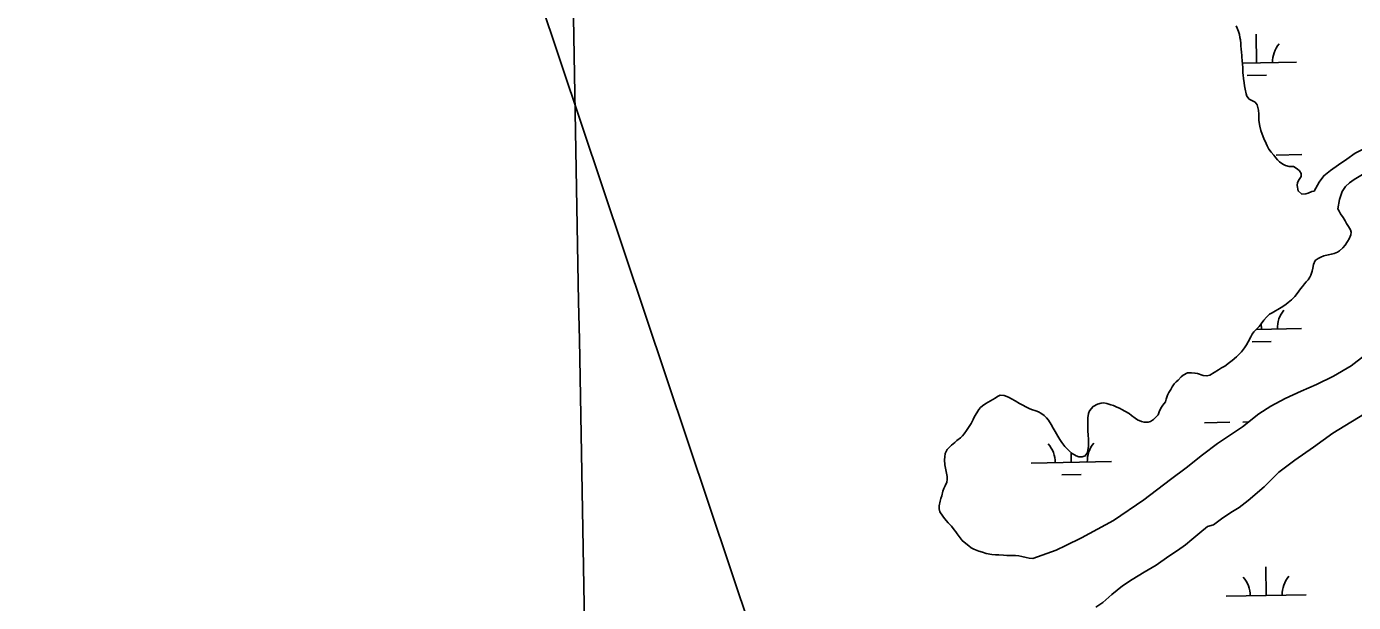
# Model space of a CAD drawing. Extents: x 3925854 to 3964121, y 224593 to 250589.
# Drawn here: x 3955962 to 3957620, y 233875 to 234594 of the extents above; entities that cross this region are included whole.
import ezdxf

# ---------------------------------------------------------------- set-up
doc = ezdxf.new("R2010")
doc.units = 0
for name, color, linetype in [('V-GRID-MAJR', 7, 'Continuous'), ('V-TOPO-SHOR', 7, 'Continuous'), ('V-UTIL-LINE', 7, 'Continuous'), ('V-WETL-SWMP', 7, 'Continuous')]:
    doc.layers.add(name, color=color, linetype=linetype)

msp = doc.modelspace()

# ---------------------------------------------------------------- linework, layer by layer
at = {"layer": 'V-GRID-MAJR'}
msp.add_spline([(3956721.012, 230511.505), (3956609.098, 236569.464), (3956497.148, 242629.345), (3956385.198, 248689.215), (3956385.162, 248691.149)], degree=3, dxfattribs=at)
at = {"layer": 'V-TOPO-SHOR'}
for points in [[(3957570.898, 234388.585), (3957567.905, 234388.155), (3957563.533, 234386.113), (3957560.344, 234385.282), (3957555.556, 234384.833), (3957550.721, 234388.78), (3957549.852, 234395.563), (3957550.215, 234399.362), (3957552.173, 234403.175), (3957554.532, 234406.796), (3957554.694, 234410.593), (3957552.461, 234413.966), (3957549.838, 234416.536), (3957545.22, 234419.086), (3957539.623, 234419.428), (3957535.019, 234420.38), (3957531.605, 234422.144), (3957527.378, 234425.296), (3957525.16, 234427.471), (3957522.933, 234430.246), (3957520.302, 234433.615), (3957517.269, 234437.379), (3957514.432, 234441.145), (3957512.198, 234444.917), (3957510.768, 234447.899), (3957508.11, 234454.064), (3957505.855, 234459.634), (3957504.211, 234464.212), (3957502.955, 234469.792), (3957502.111, 234474.179), (3957501.882, 234477.173), (3957501.649, 234480.366), (3957501.606, 234484.759), (3957501.556, 234489.554), (3957500.723, 234492.941), (3957499.49, 234496.324), (3957497.061, 234499.497), (3957493.647, 234501.26), (3957489.629, 234503.414), (3957486.796, 234506.982), (3957485.768, 234509.968), (3957484.71, 234515.75), (3957483.866, 234520.136), (3957483.63, 234523.729), (3957482.578, 234529.113), (3957482.133, 234533.303), (3957481.902, 234536.496), (3957481.83, 234543.486), (3957481.398, 234546.877), (3957480.945, 234552.067), (3957480.712, 234555.46), (3957480.48, 234558.454), (3957480.048, 234561.645), (3957479.602, 234566.237), (3957479.37, 234569.43), (3957479.137, 234572.823), (3957478.889, 234577.415), (3957478.058, 234580.602), (3957477.425, 234583.991), (3957476.384, 234587.976), (3957474.744, 234592.154), (3957473.319, 234594.936)], [(3957570.898, 234388.585), (3957577.177, 234399.835), (3957582.889, 234407.685), (3957591.412, 234414.163), (3957601.126, 234421.451), (3957611.841, 234428.554), (3957622.155, 234435.849), (3957632.092, 234440.744), (3957639.839, 234445.018), (3957649.756, 234451.909), (3957660.457, 234460.409), (3957668.589, 234466.084), (3957675.919, 234471.951), (3957681.246, 234478.599), (3957687.494, 234492.644), (3957693.376, 234503.691), (3957701.202, 234519.749), (3957705.371, 234530.366)], [(3957600.485, 234366.514), (3957602.367, 234377.917), (3957605.861, 234387.94), (3957609.994, 234394.176), (3957614.938, 234399.02), (3957620.891, 234402.876), (3957631.412, 234409.374), (3957639.737, 234415.652), (3957648.857, 234422.537), (3957654.816, 234425.793), (3957662.953, 234430.87), (3957669.865, 234438.73), (3957675.763, 234447.979), (3957681.305, 234453.03), (3957688.854, 234457.101), (3957697.423, 234459.186), (3957705.59, 234461.465), (3957711.351, 234464.521), (3957716.488, 234470.165), (3957717.807, 234477.97), (3957716.922, 234486.351), (3957716.639, 234494.538), (3957716.582, 234500.129), (3957718.298, 234513.331)], [(3957571.981, 234301.703), (3957575.747, 234304.537), (3957579.126, 234306.17), (3957583.106, 234307.81), (3957588.488, 234308.863), (3957592.471, 234309.901), (3957595.863, 234310.536), (3957600.039, 234312.375), (3957602.617, 234313.999), (3957606.574, 234317.835), (3957609.539, 234320.862), (3957612.689, 234325.488), (3957614.649, 234329.103), (3957616.597, 234334.117), (3957616.965, 234337.117), (3957616.136, 234340.105), (3957613.695, 234344.475), (3957611.458, 234348.248), (3957609.627, 234351.424), (3957606.989, 234355.594), (3957603.944, 234360.356), (3957602.316, 234363.335), (3957600.485, 234366.514)], [(3957273.63, 234057.966), (3957276.842, 234056.602), (3957281.038, 234056.445), (3957284.821, 234057.682), (3957287.772, 234062.105), (3957288.89, 234069.908), (3957288.849, 234073.902), (3957288.808, 234077.897), (3957288.345, 234084.283), (3957288.304, 234088.279), (3957288.263, 234092.274), (3957288.007, 234097.863), (3957287.97, 234101.46), (3957288.132, 234105.257), (3957289.076, 234110.659), (3957290.041, 234114.065), (3957294.579, 234119.505), (3957300.34, 234122.558), (3957304.922, 234123.803), (3957308.117, 234124.037), (3957311.721, 234123.074), (3957316.927, 234121.729), (3957320.136, 234120.563), (3957324.55, 234118.81), (3957327.558, 234117.442), (3957330.774, 234115.679), (3957334.388, 234113.717), (3957339.814, 234110.575), (3957342.834, 234108.21), (3957347.262, 234104.859), (3957350.078, 234102.889), (3957355.098, 234100.544), (3957358.499, 234099.778), (3957363.294, 234099.827), (3957366.28, 234100.858), (3957370.05, 234103.293), (3957372.428, 234105.314), (3957376.186, 234108.947), (3957377.343, 234112.955), (3957379.494, 234117.571), (3957381.855, 234121.19), (3957385.009, 234125.219), (3957385.971, 234128.823), (3957387.72, 234133.636), (3957389.484, 234137.05), (3957391.64, 234140.865), (3957393.406, 234144.081), (3957396.166, 234147.704), (3957398.339, 234150.122), (3957400.912, 234152.545), (3957404.864, 234156.582), (3957407.24, 234158.804), (3957412.604, 234161.654), (3957417.597, 234161.704), (3957421.998, 234161.151), (3957425.199, 234160.583), (3957432.017, 234158.056), (3957436.815, 234157.706), (3957440.6, 234158.742), (3957445.961, 234161.794), (3957451.319, 234165.243), (3957455.089, 234167.68), (3957459.261, 234169.918), (3957465.01, 234174.371), (3957468.577, 234177.004), (3957473.726, 234181.45), (3957477.091, 234184.682), (3957480.054, 234187.707), (3957483.798, 234192.739), (3957486.157, 234196.559), (3957488.316, 234200.376), (3957491.65, 234206.403), (3957493.612, 234209.819), (3957495.582, 234212.635), (3957498.55, 234215.462), (3957502.304, 234219.494), (3957504.665, 234222.914), (3957508.216, 234227.346), (3957511.174, 234231.172), (3957515.131, 234235.008), (3957518.51, 234236.64), (3957522.681, 234238.878), (3957525.661, 234240.507), (3957529.628, 234243.144), (3957533.003, 234245.377), (3957535.778, 234247.402), (3957538.553, 234249.428), (3957542.516, 234252.664), (3957546.668, 234256.901), (3957549.627, 234260.526), (3957553.963, 234266.363), (3957556.529, 234269.385), (3957558.892, 234272.607), (3957560.866, 234275.024), (3957563.435, 234277.846), (3957565.601, 234280.864), (3957566.771, 234283.672), (3957568.518, 234288.684), (3957569.28, 234292.286), (3957570.232, 234296.89), (3957571.981, 234301.703)], [(3957633.984, 234183.273), (3957617.137, 234170.318), (3957594.896, 234157.507), (3957573.628, 234147.103), (3957554.538, 234138.52), (3957534.857, 234129.331), (3957516.773, 234119.959), (3957501.892, 234110.219), (3957481.48, 234094.23), (3957465.213, 234083.081), (3957450.131, 234073.339), (3957431.498, 234059.166), (3957410.889, 234042.776), (3957391.261, 234028.393), (3957358.162, 234002.889), (3957320.073, 233976.933), (3957280.342, 233955.355), (3957260.662, 233945.767), (3957248.538, 233939.85), (3957219.408, 233929.374)], [(3957219.408, 233929.374), (3957215.004, 233930.128), (3957211.201, 233930.89), (3957205.797, 233932.033), (3957201.795, 233932.79), (3957197.596, 233933.147), (3957191.2, 233933.483), (3957187.006, 233933.44), (3957182.81, 233933.595), (3957176.811, 233934.136), (3957172.816, 233934.294), (3957168.017, 233934.646), (3957161.212, 233935.973), (3957156.604, 233937.325), (3957151.993, 233938.875), (3957145.778, 233941.21), (3957142.364, 233942.973), (3957139.343, 233945.339), (3957135.517, 233948.298), (3957131.284, 233952.05), (3957128.654, 233955.419), (3957124.808, 233960.373), (3957123.184, 233962.953), (3957120.962, 233965.327), (3957117.72, 233969.89), (3957113.481, 233974.24), (3957109.233, 233979.391), (3957106.804, 233982.561), (3957103.356, 233987.921), (3957102.518, 233991.707), (3957102.479, 233995.502), (3957103.419, 234001.106), (3957104.384, 234004.509), (3957105.748, 234007.919), (3957106.89, 234013.525), (3957108.052, 234017.131), (3957109.815, 234020.545), (3957111.767, 234024.961), (3957112.332, 234028.362), (3957112.295, 234031.957), (3957111.031, 234038.336), (3957110.19, 234042.522), (3957109.551, 234046.512), (3957108.887, 234052.697), (3957109.248, 234056.694), (3957109.805, 234060.897), (3957112.551, 234065.718), (3957115.119, 234068.54), (3957117.689, 234071.164), (3957121.849, 234074.602), (3957124.622, 234076.826), (3957128.98, 234080.468), (3957131.554, 234082.69), (3957133.525, 234085.508), (3957136.482, 234089.331), (3957140.025, 234094.361), (3957142.184, 234098.179), (3957144.727, 234103.399), (3957146.691, 234106.815), (3957149.239, 234111.634), (3957151.795, 234115.656), (3957153.968, 234118.075), (3957156.538, 234120.498), (3957160.706, 234123.336), (3957166.465, 234126.591), (3957169.445, 234128.221), (3957172.422, 234130.048), (3957175.4, 234131.877), (3957178.378, 234133.703), (3957183.377, 234133.155), (3957188.792, 234131.012), (3957192.806, 234129.056), (3957197.226, 234126.703), (3957202.653, 234123.363), (3957206.268, 234121.403), (3957211.291, 234118.458), (3957214.703, 234116.893), (3957217.912, 234115.728), (3957223.121, 234114.184), (3957226.332, 234112.818), (3957229.342, 234111.249), (3957233.569, 234108.097), (3957236.396, 234105.33), (3957239.021, 234102.361), (3957242.474, 234096.803), (3957244.915, 234092.432), (3957247.355, 234088.262), (3957250.812, 234082.305), (3957253.05, 234078.133), (3957255.483, 234074.561), (3957259.329, 234069.607), (3957261.955, 234066.836), (3957264.781, 234064.069), (3957268.609, 234060.713), (3957273.63, 234057.966)], [(3957641.455, 234114.768), (3957594.204, 234086.323), (3957570.015, 234068.497), (3957546.606, 234052.48), (3957526.585, 234037.294), (3957508.593, 234018.933), (3957488.593, 234001.951), (3957477.095, 233993.245), (3957468.954, 233988.367), (3957456.652, 233980.253), (3957445.152, 233971.745), (3957437.585, 233969.472), (3957427.875, 233961.784), (3957418.174, 233953.293), (3957410.252, 233946.623), (3957400.133, 233939.727), (3957389.42, 233932.627), (3957373.356, 233921.279), (3957358.661, 233912.54), (3957343.574, 233903.398), (3957331.47, 233895.482), (3957317.996, 233884.558), (3957306.712, 233874.658), (3957297.979, 233868.975)]]:
    msp.add_lwpolyline(points, dxfattribs=at)
at = {"layer": 'V-UTIL-LINE'}
msp.add_lwpolyline([(3957974.115, 230534.291), (3955504.908, 237909.423), (3955545.434, 239147.844), (3955545.409, 239149.229), (3955617.45, 241317.764), (3951638.507, 243889.773), (3950262.651, 245733.512), (3950260.125, 245737.596), (3948167.454, 248541.726)], dxfattribs=at)
at = {"layer": 'V-WETL-SWMP'}
for p, q in [((3957498.933, 234548.555), (3957498.279, 234584.549)), ((3957481.279, 234548.234), (3957548.925, 234549.464)), ((3957487.216, 234532.908), (3957511.212, 234533.344)), ((3957523.62, 234433.552), (3957555.615, 234434.134)), ((3957504.981, 234215.935), (3957504.85, 234223.145)), ((3957498.887, 234215.824), (3957554.973, 234216.844)), ((3957493.264, 234200.288), (3957517.26, 234200.724)), ((3957594.203, 234086.322), (3957641.455, 234114.768)), ((3957433.684, 234099.187), (3957465.679, 234099.769)), ((3957481.676, 234100.06), (3957489.094, 234100.195)), ((3957570.014, 234068.498), (3957594.203, 234086.322)), ((3957267.492, 234049.728), (3957267.271, 234061.886)), ((3957546.606, 234052.48), (3957570.014, 234068.498)), ((3957217.5, 234048.819), (3957317.483, 234050.637)), ((3957526.585, 234037.294), (3957546.606, 234052.48)), ((3957255.774, 234034.081), (3957279.77, 234034.517)), ((3957508.594, 234018.934), (3957526.585, 234037.294)), ((3957488.592, 234001.951), (3957508.594, 234018.934)), ((3957468.954, 233988.368), (3957477.095, 233993.245)), ((3957477.095, 233993.245), (3957488.592, 234001.951)), ((3957445.153, 233971.746), (3957456.652, 233980.253)), ((3957456.652, 233980.253), (3957468.954, 233988.368)), ((3957418.174, 233953.294), (3957427.875, 233961.783)), ((3957427.875, 233961.783), (3957437.585, 233969.472)), ((3957437.585, 233969.472), (3957445.153, 233971.746)), ((3957400.134, 233939.728), (3957410.252, 233946.622)), ((3957410.252, 233946.622), (3957418.174, 233953.294)), ((3957373.355, 233921.278), (3957389.42, 233932.627)), ((3957389.42, 233932.627), (3957400.134, 233939.728)), ((3957343.574, 233903.397), (3957358.662, 233912.539)), ((3957358.662, 233912.539), (3957373.355, 233921.278)), ((3957511.029, 233883.315), (3957510.375, 233919.309)), ((3957317.997, 233884.559), (3957331.469, 233895.483)), ((3957331.469, 233895.483), (3957343.574, 233903.397)), ((3957306.712, 233874.657), (3957317.997, 233884.559)), ((3957461.038, 233882.406), (3957561.021, 233884.224))]:
    msp.add_line(p, q, dxfattribs=at)
for points in [[(3957554.533, 234406.796), (3957554.694, 234410.592), (3957552.462, 234413.966), (3957549.839, 234416.536), (3957545.219, 234419.086), (3957539.623, 234419.428), (3957535.019, 234420.38), (3957531.605, 234422.143), (3957527.378, 234425.296), (3957525.159, 234427.471), (3957522.933, 234430.245), (3957520.302, 234433.614), (3957517.268, 234437.378), (3957514.433, 234441.145), (3957512.197, 234444.917), (3957510.768, 234447.899), (3957508.109, 234454.064), (3957505.855, 234459.635), (3957504.21, 234464.212), (3957502.955, 234469.793), (3957502.112, 234474.179), (3957501.881, 234477.173), (3957501.649, 234480.366), (3957501.605, 234484.76), (3957501.556, 234489.554), (3957500.722, 234492.941), (3957499.489, 234496.325), (3957497.06, 234499.496), (3957493.646, 234501.259), (3957489.629, 234503.415), (3957486.797, 234506.982), (3957485.768, 234509.968), (3957484.71, 234515.75), (3957483.866, 234520.136), (3957483.63, 234523.729), (3957482.577, 234529.112), (3957482.134, 234533.302), (3957481.902, 234536.496), (3957481.831, 234543.486), (3957481.397, 234546.878), (3957480.945, 234552.067), (3957480.711, 234555.46), (3957480.48, 234558.454), (3957480.049, 234561.646), (3957479.602, 234566.236), (3957479.37, 234569.429), (3957479.136, 234572.823), (3957478.889, 234577.415), (3957478.058, 234580.602), (3957477.424, 234583.992), (3957476.385, 234587.976), (3957474.744, 234592.154), (3957473.318, 234594.936)], [(3957622.154, 234435.849), (3957611.841, 234428.553), (3957601.126, 234421.452), (3957591.412, 234414.162), (3957582.889, 234407.684), (3957577.176, 234399.835), (3957570.898, 234388.585), (3957567.906, 234388.155), (3957563.532, 234386.113), (3957560.345, 234385.281), (3957555.555, 234384.833), (3957550.721, 234388.779), (3957549.853, 234395.562), (3957550.214, 234399.361), (3957552.173, 234403.176), (3957554.533, 234406.796)], [(3957595.862, 234310.535), (3957600.038, 234312.375), (3957602.618, 234314), (3957606.574, 234317.835), (3957609.54, 234320.862), (3957612.689, 234325.488), (3957614.649, 234329.104), (3957616.596, 234334.117), (3957616.965, 234337.117), (3957616.136, 234340.105), (3957613.694, 234344.475), (3957611.458, 234348.247), (3957609.628, 234351.425), (3957606.989, 234355.593), (3957603.944, 234360.356), (3957602.316, 234363.336), (3957600.486, 234366.513), (3957602.368, 234377.918), (3957605.861, 234387.941), (3957609.993, 234394.176), (3957614.937, 234399.02), (3957620.891, 234402.876)], [(3957288.85, 234073.902), (3957288.809, 234077.897), (3957288.345, 234084.284), (3957288.304, 234088.279), (3957288.264, 234092.274), (3957288.007, 234097.864), (3957287.971, 234101.459), (3957288.132, 234105.256), (3957289.076, 234110.659), (3957290.04, 234114.065), (3957294.579, 234119.504), (3957300.34, 234122.559), (3957304.922, 234123.804), (3957308.116, 234124.037), (3957311.721, 234123.074), (3957316.928, 234121.729), (3957320.136, 234120.563), (3957324.549, 234118.81), (3957327.559, 234117.443), (3957330.773, 234115.678), (3957334.388, 234113.717), (3957339.814, 234110.576), (3957342.834, 234108.21), (3957347.263, 234104.859), (3957350.079, 234102.89), (3957355.097, 234100.544), (3957358.5, 234099.779), (3957363.294, 234099.828), (3957366.28, 234100.857), (3957370.05, 234103.293), (3957372.427, 234105.314), (3957376.185, 234108.948), (3957377.343, 234112.955), (3957379.493, 234117.571), (3957381.854, 234121.191), (3957385.009, 234125.218), (3957385.971, 234128.823), (3957387.72, 234133.635), (3957389.483, 234137.049), (3957391.641, 234140.866), (3957393.406, 234144.08), (3957396.166, 234147.704), (3957398.339, 234150.123), (3957400.911, 234152.546), (3957404.865, 234156.581), (3957407.239, 234158.803), (3957412.604, 234161.654), (3957417.597, 234161.704), (3957421.997, 234161.15), (3957425.199, 234160.583), (3957432.016, 234158.056), (3957436.814, 234157.705), (3957440.599, 234158.742), (3957445.961, 234161.793), (3957451.319, 234165.243), (3957455.09, 234167.679), (3957459.262, 234169.918), (3957465.009, 234174.371), (3957468.578, 234177.005), (3957473.727, 234181.451), (3957477.09, 234184.682), (3957480.055, 234187.708), (3957483.799, 234192.74), (3957486.157, 234196.559), (3957488.316, 234200.377), (3957491.65, 234206.403), (3957493.613, 234209.819), (3957495.582, 234212.635), (3957498.55, 234215.462), (3957502.304, 234219.495), (3957504.666, 234222.915), (3957508.217, 234227.346), (3957511.174, 234231.171), (3957515.13, 234235.007), (3957518.509, 234236.639), (3957522.681, 234238.879), (3957525.661, 234240.507), (3957529.629, 234243.144), (3957533.003, 234245.376), (3957535.779, 234247.402), (3957538.554, 234249.427), (3957542.517, 234252.664), (3957546.668, 234256.901), (3957549.628, 234260.526), (3957553.963, 234266.363), (3957556.529, 234269.386), (3957558.893, 234272.606), (3957560.866, 234275.023), (3957563.434, 234277.846), (3957565.601, 234280.864), (3957566.771, 234283.672), (3957568.518, 234288.684), (3957569.28, 234292.287), (3957570.232, 234296.891), (3957571.981, 234301.703), (3957575.748, 234304.538), (3957579.127, 234306.17), (3957583.105, 234307.809), (3957588.488, 234308.862), (3957592.472, 234309.901), (3957595.862, 234310.535)], [(3957633.985, 234183.274), (3957617.138, 234170.318), (3957594.896, 234157.508), (3957573.628, 234147.104), (3957554.539, 234138.52), (3957534.856, 234129.331), (3957516.774, 234119.959), (3957501.892, 234110.219), (3957481.48, 234094.231), (3957465.213, 234083.08), (3957450.131, 234073.338), (3957431.498, 234059.166), (3957410.89, 234042.776), (3957391.261, 234028.394), (3957358.162, 234002.889), (3957320.073, 233976.933), (3957280.341, 233955.355), (3957260.663, 233945.767), (3957248.538, 233939.85), (3957219.407, 233929.374)], [(3957219.407, 233929.374), (3957215.005, 233930.128), (3957211.202, 233930.889), (3957205.797, 233932.032), (3957201.794, 233932.791), (3957197.596, 233933.147), (3957191.2, 233933.482), (3957187.006, 233933.439), (3957182.809, 233933.596), (3957176.811, 233934.135), (3957172.815, 233934.294), (3957168.017, 233934.645), (3957161.212, 233935.974), (3957156.604, 233937.325), (3957151.994, 233938.876), (3957145.778, 233941.21), (3957142.364, 233942.973), (3957139.343, 233945.339), (3957135.518, 233948.297), (3957131.285, 233952.049), (3957128.654, 233955.418), (3957124.808, 233960.373), (3957123.184, 233962.953), (3957120.963, 233965.328), (3957117.72, 233969.889), (3957113.481, 233974.24), (3957109.234, 233979.391), (3957106.805, 233982.562), (3957103.355, 233987.92), (3957102.517, 233991.707), (3957102.478, 233995.502), (3957103.42, 234001.105), (3957104.384, 234004.51), (3957105.748, 234007.92), (3957106.89, 234013.525), (3957108.051, 234017.132), (3957109.814, 234020.546), (3957111.767, 234024.96), (3957112.332, 234028.362), (3957112.295, 234031.957), (3957111.032, 234038.336), (3957110.19, 234042.522), (3957109.55, 234046.511), (3957108.888, 234052.697), (3957109.247, 234056.695), (3957109.804, 234060.896), (3957112.551, 234065.718), (3957115.119, 234068.541), (3957117.689, 234071.163), (3957121.849, 234074.602), (3957124.623, 234076.827), (3957128.981, 234080.467), (3957131.555, 234082.69), (3957133.524, 234085.507), (3957136.481, 234089.332), (3957140.026, 234094.362), (3957142.184, 234098.179), (3957144.728, 234103.399), (3957146.691, 234106.815), (3957149.238, 234111.635), (3957151.794, 234115.656), (3957153.967, 234118.075), (3957156.539, 234120.498), (3957160.705, 234123.337), (3957166.465, 234126.591), (3957169.445, 234128.22), (3957172.422, 234130.048), (3957175.4, 234131.876), (3957178.378, 234133.704), (3957183.377, 234133.155), (3957188.792, 234131.013), (3957192.807, 234129.057), (3957197.226, 234126.704), (3957202.653, 234123.364), (3957206.268, 234121.403), (3957211.292, 234118.458), (3957214.704, 234116.894), (3957217.912, 234115.729), (3957223.121, 234114.184), (3957226.331, 234112.818), (3957229.343, 234111.25), (3957233.57, 234108.097), (3957236.395, 234105.33), (3957239.022, 234102.36), (3957242.474, 234096.802), (3957244.916, 234092.432), (3957247.355, 234088.262), (3957250.811, 234082.305), (3957253.051, 234078.133), (3957255.484, 234074.562), (3957259.33, 234069.607), (3957261.955, 234066.837), (3957264.78, 234064.07), (3957268.609, 234060.713), (3957273.631, 234057.967), (3957276.841, 234056.602), (3957281.037, 234056.444), (3957284.82, 234057.681), (3957287.771, 234062.106), (3957288.891, 234069.908), (3957288.85, 234073.902)]]:
    msp.add_lwpolyline(points, dxfattribs=at)
for centre, start, end in [((3957554.158, 234550.034), 140.269876, 181.813534), ((3957560.207, 234217.414), 140.269876, 181.813534), ((3957322.717, 234051.207), 140.269876, 181.813534), ((3957212.249, 234049.198), 0.269879, 41.813537), ((3957455.787, 233882.785), 0.269879, 41.813537), ((3957566.255, 233884.794), 140.269876, 181.813534)]:
    msp.add_arc(centre, 35.246, start, end, dxfattribs=at)

doc.saveas('drawing.dxf')
